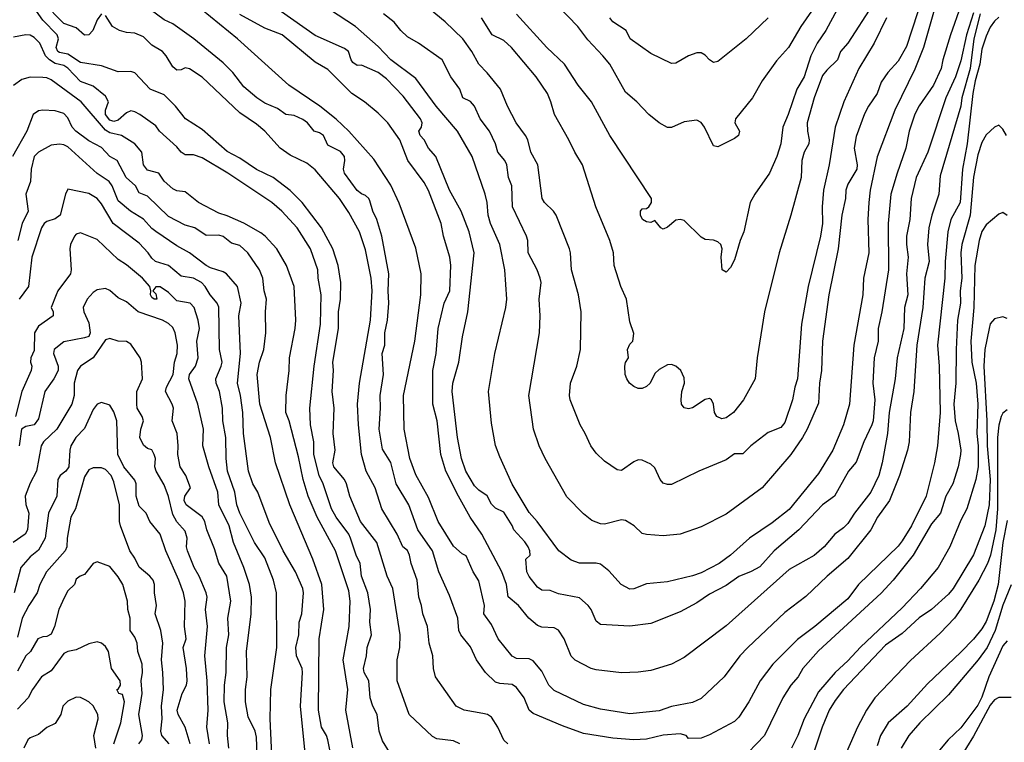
# Model space of a CAD drawing. Header units: metres. Extents: x -46681 to -43747, y -240911 to -237677.
# Tile 837 of 1056: x -44694 to -44577, y -239063 to -238977. Entities that reach past the tile are written whole.
import ezdxf

# ---------------------------------------------------------------- set-up
doc = ezdxf.new("R2010")
doc.units = ezdxf.units.M
doc.layers.add('CONTOUR_INDEX', color=1, linetype='Continuous')
doc.layers.add('CONTOUR_INTER', color=3, linetype='Continuous')

msp = doc.modelspace()

# ---------------------------------------------------------------- linework, layer by layer
at = {"layer": 'CONTOUR_INDEX'}
for points, elevation in [([(-44579.8, -238976.02), (-44580.58, -238979.02), (-44581.01, -238982.52), (-44581.99, -238986.02), (-44582.13, -238987.02), (-44584.6, -238995.32), (-44584.74, -238997.52), (-44585.57, -239000.02), (-44585.94, -239001.52), (-44586.08, -239003.52), (-44585.9, -239005.52), (-44586.4, -239007.52), (-44586.66, -239011.02), (-44587.35, -239015.52), (-44587.72, -239021.02), (-44588.13, -239023.52), (-44588.26, -239027.02), (-44588.46, -239028.02), (-44589.42, -239031.02), (-44590.63, -239034.02), (-44592.05, -239036.02), (-44592.85, -239037.52), (-44595.6, -239040.93), (-44598.04, -239043.02), (-44600.6, -239045.45), (-44603.1, -239047.36), (-44607.52, -239051.52), (-44608.48, -239052.52), (-44610.35, -239055.02), (-44613.1, -239057.6), (-44614.1, -239058.07), (-44616.6, -239058.58), (-44618.1, -239059.08), (-44621.6, -239059.42), (-44625.1, -239058.87), (-44627.1, -239058.34), (-44630.6, -239056.66), (-44631.25, -239056.02), (-44632.1, -239054.36), (-44633.1, -239053.12), (-44633.6, -239052.89), (-44635.1, -239052.85), (-44635.6, -239052.58), (-44637.27, -239050.52), (-44638.1, -239048.79), (-44639.01, -239047.52), (-44638.9, -239046.52), (-44639.6, -239043.6), (-44640.25, -239042.52), (-44641.1, -239040.6), (-44641.6, -239040.39), (-44642.6, -239039.47), (-44644.43, -239036.52), (-44645.6, -239033.66), (-44647.1, -239030.97), (-44647.82, -239029.02), (-44648.5, -239025.52), (-44648.57, -239021.52), (-44647.22, -239015.02), (-44646.5, -239009.52), (-44646.49, -239007.02), (-44647.1, -239003.94), (-44649.1, -238998.57), (-44650.1, -238996.43), (-44652.1, -238993.33), (-44655.1, -238989.99), (-44656.6, -238988.58), (-44658.56, -238987.02), (-44662.24, -238984.52), (-44668.38, -238979.02), (-44672.67, -238975.52)], 105), ([(-44590.99, -238976.52), (-44592.45, -238979.52), (-44594.27, -238982.52), (-44596.05, -238986.52), (-44597.1, -238989.53), (-44597.81, -238994.02), (-44598.5, -238997.02), (-44598.67, -238999.02), (-44598.63, -239001.02), (-44598.84, -239002.52), (-44600.31, -239008.52), (-44601.12, -239013.02), (-44601.59, -239019.52), (-44601.91, -239020.52), (-44602.18, -239022.02), (-44603.1, -239024.72), (-44603.6, -239025.32), (-44605.1, -239025.91), (-44607.16, -239027.52), (-44608.1, -239028.46), (-44609.1, -239028.45), (-44610.1, -239029.16), (-44613.34, -239030.52), (-44616.6, -239032.12), (-44617.1, -239032.13), (-44617.6, -239031.94), (-44617.98, -239031.52), (-44618.6, -239030.12), (-44619.1, -239029.7), (-44620.1, -239029.22), (-44620.6, -239029.19), (-44621.1, -239029.42), (-44622.6, -239030.45), (-44623.1, -239030.38), (-44624.6, -239029.34), (-44625.6, -239028.39), (-44626.23, -239027.52), (-44626.91, -239026.02), (-44627.52, -239025.02), (-44628.69, -239022.02), (-44628.77, -239021.52), (-44628.66, -239020.02), (-44627.91, -239018.02), (-44627.48, -239016.02), (-44627.4, -239011.52), (-44627.69, -239009.52), (-44628.55, -239006.52), (-44628.66, -239004.52), (-44628.79, -239004.02), (-44630.39, -239000.02), (-44630.7, -238999.52), (-44631.77, -238998.52), (-44632.05, -238998.02), (-44632.57, -238994.02), (-44633.39, -238992.52), (-44633.76, -238991.02), (-44634.01, -238990.52), (-44635.14, -238989.02), (-44636.19, -238987.02), (-44637.01, -238985.02), (-44638.6, -238983.04), (-44639.6, -238982.02), (-44640.41, -238980.52), (-44641.49, -238979.02), (-44643.6, -238976.97), (-44645.41, -238975.52)], 110), ([(-44654.6, -239063.48), (-44655.44, -239059.02), (-44655.22, -239056.52), (-44655.77, -239053.02), (-44655.05, -239049.02), (-44654.95, -239046.02), (-44655.1, -239044.79), (-44656.69, -239040.02), (-44658.89, -239036.02), (-44659.95, -239033.52), (-44660.55, -239031.52), (-44661.1, -239028.82), (-44662.23, -239024.52), (-44662.62, -239023.52), (-44662.58, -239021.52), (-44662.22, -239018.52), (-44662.19, -239017.02), (-44661.49, -239013.52), (-44661.43, -239012.52), (-44661.61, -239008.52), (-44662.53, -239006.02), (-44663.68, -239004.02), (-44665.08, -239002.52), (-44665.6, -239002.14), (-44667.6, -239000.95), (-44669.6, -239000.09), (-44670.6, -238999.79), (-44673.02, -238998.52), (-44674.6, -238997.25), (-44675.6, -238997.13), (-44676.1, -238996.89), (-44677.1, -238995.98), (-44677.75, -238995.02), (-44679.1, -238994.65), (-44679.6, -238994.02), (-44679.78, -238992.52), (-44680.63, -238991.52), (-44682.19, -238990.52), (-44683.6, -238990.19), (-44684.1, -238989.89), (-44687.01, -238986.52), (-44690.6, -238983.89), (-44691.1, -238983.66), (-44691.6, -238983.6), (-44693.1, -238983.59), (-44694.1, -238983.84), (-44695.1, -238984.58)], 100), ([(-44669.4, -239063.52), (-44669.56, -239062.02), (-44669.52, -239060.52), (-44669.96, -239058.02), (-44669.92, -239056.02), (-44669.72, -239054.52), (-44669.68, -239051.52), (-44669.42, -239050.02), (-44669.53, -239048.02), (-44669.16, -239046.02), (-44669.66, -239043.02), (-44670.6, -239041.49), (-44671.1, -239039.77), (-44672.03, -239037.52), (-44672.28, -239036.52), (-44672.6, -239035.97), (-44674.49, -239034.52), (-44674.72, -239034.02), (-44674.64, -239033.52), (-44673.99, -239032.52), (-44674.53, -239031.02), (-44675.21, -239030.02), (-44675.5, -239028.52), (-44675.44, -239027.52), (-44675.57, -239026.02), (-44676.17, -239024.52), (-44676, -239023.02), (-44676.15, -239022.52), (-44676.95, -239021.02), (-44676.82, -239020.52), (-44676.06, -239019.02), (-44675.89, -239017.52), (-44675.57, -239016.52), (-44675.54, -239015.52), (-44675.82, -239014.02), (-44676.1, -239013.39), (-44676.6, -239012.91), (-44677.33, -239012.52), (-44680.21, -239011.52), (-44681.6, -239010.35), (-44682.6, -239009.87), (-44683.6, -239009), (-44684.1, -239008.77), (-44685.1, -239008.92), (-44685.6, -239009.22), (-44686.29, -239010.02), (-44686.78, -239011.02), (-44686.71, -239011.52), (-44686.1, -239012.83), (-44685.95, -239014.02), (-44686.1, -239014.46), (-44686.6, -239014.65), (-44689.1, -239015.12), (-44690.23, -239016.02), (-44690.33, -239016.52), (-44689.74, -239018.02), (-44689.77, -239018.52), (-44690.28, -239019.52), (-44691.34, -239021.02), (-44692.1, -239024.28), (-44692.6, -239025), (-44693.6, -239025.2), (-44694.11, -239025.52), (-44694.4, -239027.52)], 95), ([(-44576.6, -239023.22), (-44577.1, -239023.62), (-44577.29, -239024.02), (-44577.6, -239025.05), (-44577.75, -239026.52), (-44577.74, -239035.02), (-44577.96, -239037.52), (-44578.59, -239040.52), (-44578.92, -239041.52), (-44579.96, -239043.52), (-44582.1, -239046.97), (-44582.86, -239048.02), (-44584.6, -239049.81), (-44588.1, -239053.1), (-44592.36, -239057.52), (-44593.37, -239059.02), (-44594.44, -239061.02), (-44595.75, -239064.02)], 100), ([(-44683.11, -239063.02), (-44682.29, -239060.52), (-44681.83, -239058.02), (-44682.1, -239057.15), (-44682.54, -239057.02), (-44682.77, -239056.52), (-44682.6, -239056.51), (-44682.32, -239056.02), (-44682.37, -239055.52), (-44683.39, -239054.02), (-44683.74, -239052.02), (-44684.1, -239051.41), (-44684.6, -239051), (-44685.1, -239050.84), (-44686.1, -239051.09), (-44687.6, -239051.82), (-44688.6, -239052), (-44689.1, -239052.23), (-44690.6, -239054.3), (-44691.75, -239055.02), (-44692.81, -239056.52), (-44693.32, -239057.52), (-44694.6, -239058.89)], 90)]:
    msp.add_lwpolyline(points, dxfattribs=dict(at, elevation=elevation))
at = {"layer": 'CONTOUR_INTER'}
for points, elevation in [([(-44584.15, -238971.52), (-44586.55, -238980.02), (-44587.6, -238982.63), (-44589.98, -238987.52), (-44592.1, -238993.08), (-44592.92, -238997.02), (-44593.1, -238998.52), (-44593.2, -239000.52), (-44593.1, -239004.52), (-44593.73, -239007.52), (-44593.81, -239009.52), (-44594.86, -239015.52), (-44595.4, -239022.52), (-44596.09, -239025.02), (-44597.4, -239028.02), (-44599.1, -239030.78), (-44602.6, -239035.07), (-44604.6, -239036.69), (-44607.32, -239038.52), (-44609.6, -239040.52), (-44610.95, -239041.52), (-44613.1, -239042.64), (-44614.1, -239043.01), (-44617.1, -239043.69), (-44619.6, -239043.95), (-44621.1, -239044.56), (-44621.6, -239044.57), (-44622.63, -239044.02), (-44624.1, -239042.4), (-44625.1, -239041.6), (-44625.6, -239041.49), (-44627.6, -239041.48), (-44628.6, -239041.13), (-44630.04, -239040.02), (-44632.63, -239036.52), (-44633.6, -239035.45), (-44635.6, -239032.08), (-44637.1, -239028.83), (-44637.6, -239027.48), (-44638.1, -239024.79), (-44638.43, -239021.02), (-44637.7, -239016.52), (-44636.38, -239011.02), (-44636.25, -239010.02), (-44636.48, -239006.52), (-44637.09, -239003.52), (-44638.21, -239001.02), (-44638.48, -239000.02), (-44638.59, -238998.52), (-44638.85, -238997.52), (-44640.4, -238993.02), (-44642.14, -238990.02), (-44644.68, -238987.02), (-44647.1, -238983.74), (-44650.1, -238981.52), (-44651.6, -238979.93), (-44654.31, -238977.52), (-44657.39, -238975.52)], 108), ([(-44597.75, -238972.52), (-44601.2, -238977.52), (-44602.65, -238980.02), (-44604.1, -238981.63), (-44605.82, -238984.02), (-44606.94, -238986.02), (-44608.97, -238988.52), (-44609.08, -238989.02), (-44608.5, -238990.02), (-44608.63, -238990.52), (-44609.1, -238990.88), (-44611.1, -238991.87), (-44611.6, -238991.77), (-44612.7, -238989.52), (-44613.1, -238988.99), (-44613.6, -238988.71), (-44615.1, -238988.89), (-44616.6, -238989.56), (-44617.1, -238989.55), (-44618.08, -238989.02), (-44619.32, -238988.02), (-44620.74, -238986.52), (-44622.1, -238985.35), (-44623.99, -238982.02), (-44624.8, -238981.02), (-44626.6, -238979.13), (-44627.8, -238977.52), (-44632.6, -238972.51)], 113), ([(-44586.6, -238973.8), (-44588.6, -238979.92), (-44589.6, -238981.66), (-44590.84, -238983.02), (-44591.6, -238984.18), (-44592.11, -238985.52), (-44593.13, -238987.02), (-44593.6, -238987.95), (-44594.6, -238990.65), (-44594.85, -238992.02), (-44594.46, -238994.02), (-44594.51, -238994.52), (-44595.6, -238996.31), (-44595.82, -238997.02), (-44595.86, -238998.02), (-44596.29, -239000.02), (-44596.73, -239004.02), (-44597.85, -239009.52), (-44598.61, -239015.02), (-44598.74, -239018.52), (-44598.96, -239020.02), (-44599.1, -239022.42), (-44600.46, -239025.52), (-44601, -239026.52), (-44602.4, -239028.52), (-44605.79, -239032.52), (-44610.1, -239035.63), (-44613.1, -239037.14), (-44615.6, -239038.03), (-44617.6, -239038.22), (-44619.6, -239038.07), (-44620.1, -239037.95), (-44621.06, -239037.02), (-44622.1, -239036.41), (-44622.6, -239036.31), (-44624.6, -239036.83), (-44625.1, -239036.78), (-44626.1, -239036.39), (-44627.1, -239035.6), (-44629.1, -239033.57), (-44631.68, -239029.02), (-44632.38, -239027.52), (-44633.06, -239025.52), (-44633.64, -239021.52), (-44632.34, -239014.02), (-44632.27, -239012.02), (-44632.41, -239010.02), (-44632.18, -239008.02), (-44632.29, -239007.52), (-44632.62, -239006.52), (-44633.71, -239004.52), (-44633.77, -239003.02), (-44633.9, -239002.52), (-44635.57, -238999.02), (-44635.65, -238996.52), (-44636.06, -238995.52), (-44636.26, -238994.02), (-44636.5, -238993.52), (-44637.31, -238992.52), (-44637.62, -238991.52), (-44638.32, -238990.02), (-44639.45, -238988.52), (-44640.1, -238987.02), (-44640.6, -238986.48), (-44641.51, -238986.02), (-44641.86, -238985.02), (-44642.94, -238983.52), (-44643.98, -238981.52), (-44646.78, -238979.52), (-44648.1, -238978.78), (-44648.9, -238978.02), (-44649.69, -238977.02), (-44650.98, -238976.02)], 109), ([(-44641.86, -239063.02), (-44642.6, -239062.64), (-44644.6, -239062.43), (-44645.1, -239062.15), (-44647.89, -239059.52), (-44649.32, -239055.52), (-44649.34, -239053.02), (-44649.03, -239051.52), (-44648.97, -239050.02), (-44649.85, -239044.52), (-44650.52, -239043.02), (-44651.76, -239039.02), (-44653.69, -239036.52), (-44654.99, -239033.52), (-44655.38, -239032.02), (-44655.63, -239031.52), (-44656.87, -239030.02), (-44657.01, -239029.52), (-44656.74, -239028.02), (-44656.95, -239026.02), (-44656.85, -239023.02), (-44657.08, -239021.02), (-44656.93, -239018.52), (-44657.01, -239017.52), (-44656.34, -239013.52), (-44656.33, -239011.52), (-44656.1, -239010.02), (-44656.04, -239008.02), (-44656.38, -239006.02), (-44657, -239004.02), (-44658.36, -239001.52), (-44660.67, -238998.52), (-44662.1, -238997.07), (-44664.12, -238995.52), (-44666.1, -238994.59), (-44668.1, -238993.21), (-44669.6, -238992.44), (-44672.6, -238989.81), (-44674.56, -238988.52), (-44675.77, -238987.02), (-44677.1, -238985.67), (-44678.79, -238985.02), (-44680.6, -238983.06), (-44681.1, -238982.88), (-44682.6, -238982.92), (-44684.6, -238982.24), (-44687.1, -238981.83), (-44688.6, -238980.85), (-44689.6, -238980.63), (-44689.79, -238980.52), (-44689.98, -238980.02), (-44689.72, -238979.02), (-44689.86, -238978.52), (-44691.6, -238976.77), (-44693.1, -238974.64)], 102), ([(-44684.59, -238976.02), (-44685.1, -238976.75), (-44685.62, -238978.02), (-44686.1, -238978.54), (-44686.6, -238978.56), (-44687.6, -238977.71), (-44689.1, -238977.18), (-44691.6, -238974.62)], 103), ([(-44582.11, -238975.02), (-44583.34, -238978.52), (-44584.26, -238981.52), (-44584.45, -238982.52), (-44585.37, -238984.52), (-44587.1, -238986.99), (-44587.6, -238987.99), (-44588.29, -238990.02), (-44588.66, -238992.02), (-44589.72, -238995.02), (-44590.45, -238997.52), (-44590.77, -239001.02), (-44590.75, -239006.52), (-44591.53, -239011.52), (-44591.96, -239013.52), (-44591.99, -239015.02), (-44592.46, -239017.02), (-44592.63, -239020.02), (-44592.36, -239022.02), (-44592.58, -239024.52), (-44592.71, -239025.02), (-44593.7, -239027.02), (-44594.6, -239029.45), (-44595.52, -239030.52), (-44597.19, -239033.52), (-44598.6, -239034.55), (-44601.45, -239037.52), (-44604.38, -239040.02), (-44606.1, -239041.92), (-44607.1, -239042.49), (-44608.6, -239043.06), (-44610.1, -239044.15), (-44612.1, -239045.18), (-44613.6, -239046.22), (-44615.6, -239047.3), (-44619.1, -239048.69), (-44621.6, -239048.99), (-44625.1, -239048.78), (-44625.6, -239048.41), (-44626.19, -239047.02), (-44626.54, -239046.52), (-44627.6, -239045.6), (-44630.1, -239045.13), (-44631.1, -239044.76), (-44632.1, -239044.69), (-44632.6, -239044.35), (-44633.6, -239043.09), (-44633.87, -239042.52), (-44633.98, -239041.02), (-44633.47, -239040.52), (-44633.5, -239040.02), (-44633.71, -239039.52), (-44634.1, -239038.94), (-44635.43, -239037.52), (-44635.6, -239037), (-44636.6, -239035.4), (-44637.6, -239034.94), (-44638.1, -239034.46), (-44638.6, -239033.47), (-44639.6, -239032.77), (-44640.1, -239032.26), (-44641.14, -239030.52), (-44641.65, -239029.02), (-44642.14, -239026.52), (-44642.78, -239021.02), (-44642.68, -239020.02), (-44641.97, -239017.52), (-44641.56, -239014.52), (-44640.89, -239011.52), (-44640.16, -239004.52), (-44640.74, -239002.02), (-44641.69, -238999.52), (-44643.1, -238997.04), (-44644.72, -238993.02), (-44645.6, -238992.02), (-44646.1, -238991.02), (-44646.6, -238990.52), (-44646.74, -238990.02), (-44646.44, -238989.52), (-44646.34, -238989.02), (-44646.56, -238988.52), (-44648.6, -238985.85), (-44650.6, -238983.77), (-44651.6, -238983.01), (-44653.6, -238982.14), (-44654.1, -238982.17), (-44654.6, -238981.82), (-44654.81, -238981.52), (-44655.14, -238980.52), (-44655.6, -238980.15), (-44659.1, -238978.62), (-44664.6, -238974.74)], 107), ([(-44592.6, -238974.92), (-44595.61, -238979.52), (-44596.47, -238980.52), (-44596.81, -238981.52), (-44598.1, -238982.73), (-44598.6, -238983.39), (-44599.62, -238986.02), (-44600.44, -238989.02), (-44600.42, -238990.02), (-44600.19, -238991.02), (-44600.26, -238991.52), (-44600.78, -238992.52), (-44601.07, -238993.52), (-44601.16, -238995.52), (-44602.37, -239000.02), (-44603.77, -239004.52), (-44605.53, -239011.52), (-44606.39, -239017.02), (-44606.63, -239019.52), (-44608.04, -239022.02), (-44609.22, -239023.52), (-44610.1, -239024.17), (-44610.6, -239024.28), (-44611.2, -239024.02), (-44611.48, -239023.52), (-44611.61, -239022.52), (-44611.83, -239022.02), (-44612.1, -239021.87), (-44612.6, -239021.99), (-44614.1, -239022.97), (-44614.6, -239023.09), (-44615.1, -239022.99), (-44615.41, -239022.52), (-44615.46, -239022.02), (-44615.38, -239021.02), (-44615.05, -239020.02), (-44615.1, -239019.39), (-44615.51, -239018.52), (-44616.11, -239018.02), (-44616.6, -239017.83), (-44617.1, -239017.86), (-44618.1, -239018.39), (-44618.6, -239018.87), (-44619.16, -239020.02), (-44619.6, -239020.45), (-44620.1, -239020.69), (-44620.6, -239020.68), (-44621.1, -239020.45), (-44621.63, -239020.02), (-44621.94, -239019.52), (-44622.13, -239019.02), (-44622.18, -239018.02), (-44622.1, -239017.58), (-44621.76, -239017.02), (-44621.86, -239016.02), (-44621.6, -239015.39), (-44621.22, -239015.02), (-44621.1, -239014.13), (-44621.6, -239012.74), (-44621.99, -239010.02), (-44622.68, -239008.52), (-44623.45, -239006.02), (-44623.54, -239004.52), (-44623.96, -239003.02), (-44625.66, -238999.02), (-44627.22, -238994.02), (-44628.16, -238992.52), (-44628.86, -238991.02), (-44630.56, -238988.02), (-44630.99, -238986.52), (-44631.41, -238985.52), (-44632.74, -238983.52), (-44635.68, -238980.02), (-44636.6, -238979.21), (-44638.01, -238978.52), (-44639.27, -238976.52)], 111), ([(-44636.14, -239063.02), (-44636.6, -239062.56), (-44637.31, -239061.02), (-44638.1, -239059.83), (-44638.55, -239059.52), (-44639.1, -239059.38), (-44641.36, -239059.02), (-44642.28, -239058.52), (-44644.75, -239055.02), (-44644.98, -239054.02), (-44645.09, -239052.52), (-44645.51, -239051.02), (-44645.7, -239049.02), (-44646.26, -239047.52), (-44646.42, -239046.52), (-44646.76, -239045.52), (-44646.94, -239043.52), (-44647.66, -239041.52), (-44647.86, -239040.52), (-44648.1, -239039.99), (-44648.64, -239039.52), (-44649.35, -239038.02), (-44651.17, -239035.02), (-44651.94, -239032.52), (-44653.04, -239030.52), (-44653.59, -239028.52), (-44653.95, -239025.02), (-44654.06, -239022.52), (-44653.83, -239020.02), (-44652.53, -239012.52), (-44652.31, -239009.02), (-44652.45, -239007.52), (-44653.1, -239004.15), (-44653.82, -239002.02), (-44655.1, -238999.71), (-44656.2, -238998.02), (-44659.1, -238994.62), (-44660.1, -238993.82), (-44662.1, -238992.85), (-44663.28, -238992.02), (-44665.11, -238990.02), (-44666.1, -238989.19), (-44668.1, -238987.83), (-44672.6, -238983.56), (-44674.1, -238982.56), (-44674.6, -238982.46), (-44675.1, -238982.7), (-44675.6, -238982.72), (-44676.1, -238982.34), (-44676.89, -238981.02), (-44677.33, -238980.52), (-44678.6, -238979.77), (-44679.6, -238978.76), (-44680.6, -238978.31), (-44681.6, -238978.26), (-44682.43, -238978.02), (-44683.29, -238977.52), (-44684.1, -238976.24)], 103), ([(-44577.6, -238976.43), (-44578.1, -238976.91), (-44578.6, -238977.6), (-44579.1, -238978.67), (-44579.6, -238980.24), (-44579.87, -238982.02), (-44580.42, -238984.02), (-44580.69, -238985.52), (-44581.35, -238991.52), (-44581.93, -238994.52), (-44582.18, -238998.52), (-44583.29, -239000.52), (-44583.66, -239002.02), (-44583.98, -239005.52), (-44584.01, -239007.52), (-44584.91, -239015.52), (-44584.69, -239018.02), (-44584.58, -239023.52), (-44584.91, -239027.52), (-44585.25, -239029.52), (-44586.26, -239033.52), (-44588.01, -239037.02), (-44589.1, -239038.84), (-44589.6, -239039.45), (-44594.3, -239044.02), (-44595.6, -239045.73), (-44599.52, -239049.02), (-44601.6, -239050.58), (-44604.54, -239053.52), (-44606.03, -239055.52), (-44607.39, -239058.02), (-44608.6, -239059.83), (-44609.1, -239060.37), (-44612.1, -239061.96), (-44613.1, -239062.34), (-44614.6, -239062.39), (-44614.88, -239062.02), (-44615.6, -239061.82), (-44617.6, -239061.98), (-44619.6, -239062.45), (-44621.1, -239062.53), (-44623.6, -239062.33), (-44627.1, -239061.78), (-44629.6, -239060.88), (-44633.1, -239059.39), (-44633.6, -239059), (-44634.18, -239057.52), (-44635.1, -239056.29), (-44635.6, -239055.96), (-44637.1, -239055.83), (-44637.6, -239055.67), (-44638.79, -239054.52), (-44639.89, -239053.02), (-44640.6, -239051.44), (-44641.73, -239050.02), (-44641.99, -239049.52), (-44642.11, -239048.02), (-44643.1, -239045.34), (-44644.37, -239042.52), (-44645.1, -239040.02), (-44646.88, -239037.52), (-44647.96, -239034.52), (-44649.47, -239032.02), (-44650.1, -239029.49), (-44651.1, -239027.9), (-44651.48, -239025.52), (-44651.3, -239023.02), (-44651.36, -239021.52), (-44650.95, -239019.02), (-44651.11, -239016.52), (-44650.82, -239015.52), (-44650.8, -239014.02), (-44650.48, -239012.52), (-44650.31, -239010.52), (-44650.4, -239009.02), (-44650.31, -239007.02), (-44651.18, -239002.52), (-44651.76, -239000.52), (-44652.24, -238999.52), (-44652.6, -238998.29), (-44652.7, -238998.02), (-44653.1, -238997.67), (-44653.6, -238997.48), (-44654.1, -238997.06), (-44655.61, -238995.02), (-44655.75, -238994.52), (-44655.57, -238993.52), (-44655.61, -238993.02), (-44656.1, -238992.44), (-44657.6, -238991.66), (-44658.13, -238990.52), (-44658.6, -238990.19), (-44659.22, -238990.02), (-44660.01, -238989.02), (-44660.6, -238988.61), (-44661.6, -238988.13), (-44662.6, -238988.02), (-44663.6, -238987.32), (-44665.1, -238986.66), (-44666.05, -238986.02), (-44667.6, -238984.73), (-44668.94, -238983.02), (-44670.1, -238981.86), (-44673.56, -238979.02), (-44676.1, -238977.23), (-44677.1, -238976.74), (-44678.77, -238975.52)], 104), ([(-44580.6, -238975.89), (-44581.45, -238978.52), (-44582.1, -238981.61), (-44582.77, -238983.52), (-44583.91, -238986.02), (-44586.07, -238992.52), (-44587.43, -238995.52), (-44588.02, -238998.02), (-44588.18, -239000.52), (-44588.59, -239002.52), (-44588.58, -239003.52), (-44588.38, -239005.02), (-44588.59, -239007.02), (-44588.44, -239009.52), (-44588.85, -239011.02), (-44588.91, -239013.52), (-44589.7, -239017.02), (-44589.96, -239019.52), (-44590.65, -239023.52), (-44590.85, -239026.02), (-44591.48, -239029.52), (-44591.91, -239031.02), (-44592.86, -239033.02), (-44594.81, -239035.52), (-44595.6, -239036.76), (-44596.1, -239037.29), (-44597.15, -239038.02), (-44598.4, -239039.52), (-44599.6, -239040.57), (-44602.6, -239042.23), (-44610.1, -239048.94), (-44615.1, -239052.71), (-44616.6, -239053.52), (-44619.1, -239054.26), (-44620.6, -239054.48), (-44622.6, -239054.57), (-44625.6, -239054.2), (-44626.19, -239054.02), (-44628.1, -239053.03), (-44628.6, -239052.58), (-44629.41, -239050.52), (-44630.1, -239049.45), (-44630.6, -239049.2), (-44632.1, -239049.12), (-44632.6, -239048.9), (-44633.64, -239048.02), (-44634.86, -239046.52), (-44636.1, -239045.51), (-44636.3, -239044.02), (-44636.86, -239042.52), (-44639.23, -239038.02), (-44640.61, -239036.02), (-44642.03, -239033.52), (-44643.54, -239030.52), (-44644.11, -239028.52), (-44644.55, -239024.52), (-44645.08, -239022.52), (-44645.06, -239018.52), (-44644.67, -239016.52), (-44644.44, -239013.52), (-44643.71, -239010.52), (-44643.04, -239009.02), (-44642.95, -239006.02), (-44643.04, -239005.02), (-44643.8, -239002.52), (-44644.1, -239001.02), (-44645.6, -238997.09), (-44646.1, -238996.11), (-44648.07, -238993.52), (-44649.02, -238991.02), (-44650.46, -238989.02), (-44651.6, -238987.88), (-44653.22, -238986.52), (-44654.73, -238985.52), (-44657.6, -238982.64), (-44659.1, -238981.78), (-44663.06, -238978.52), (-44665.1, -238977.75), (-44668.1, -238976.09)], 106), ([(-44596.86, -238975.52), (-44598.22, -238978.02), (-44599.25, -238979.52), (-44600.01, -238981.02), (-44600.8, -238983.52), (-44601.68, -238985.02), (-44602.69, -238988.02), (-44603.36, -238989.52), (-44603.6, -238991.52), (-44604.05, -238993.02), (-44604.93, -238995.02), (-44606.68, -238997.52), (-44607.22, -238998.52), (-44607.98, -239002.02), (-44608.42, -239003.02), (-44609.1, -239005.33), (-44609.6, -239006.27), (-44610.1, -239006.82), (-44610.56, -239006.52), (-44610.7, -239005.02), (-44610.56, -239004.02), (-44610.72, -239003.52), (-44611.1, -239003.18), (-44611.6, -239002.98), (-44612.6, -239002.92), (-44613.1, -239002.64), (-44615.1, -239000.66), (-44615.6, -239000.52), (-44616.1, -239000.61), (-44617.1, -239001.45), (-44617.6, -239001.68), (-44617.89, -239001.52), (-44618.6, -239000.67), (-44619.1, -239000.89), (-44619.6, -239000.82), (-44620.07, -239000.52), (-44620.33, -239000.02), (-44620.33, -238999.52), (-44620.1, -238999.27), (-44619.6, -238999.23), (-44619.31, -238999.02), (-44619.01, -238998.52), (-44619, -238998.02), (-44623.97, -238990.52), (-44626.17, -238986.52), (-44627.74, -238984.52), (-44629.36, -238982.02), (-44631.48, -238980.02), (-44635.1, -238976.06)], 112), ([(-44605.1, -238976.49), (-44607.72, -238979.02), (-44611.1, -238981.69), (-44611.6, -238981.83), (-44612.1, -238981.52), (-44612.6, -238980.95), (-44613.1, -238980.67), (-44613.6, -238980.66), (-44614.6, -238981.01), (-44616.1, -238981.92), (-44616.6, -238981.93), (-44619.1, -238980.76), (-44621.54, -238979.02), (-44622.04, -238978.02), (-44623.6, -238976.97), (-44623.98, -238976.52)], 114), ([(-44650.24, -239064.02), (-44651.1, -239062.67), (-44651.47, -239061.52), (-44651.72, -239059.52), (-44652.24, -239058.52), (-44652.57, -239057.52), (-44652.71, -239055.52), (-44653.25, -239054.52), (-44653.33, -239054.02), (-44652.98, -239052.52), (-44652.9, -239051.52), (-44652.38, -239050.02), (-44652.58, -239048.52), (-44652.5, -239047.02), (-44652.83, -239045.02), (-44653.58, -239043.02), (-44653.76, -239041.52), (-44654.24, -239040.52), (-44654.89, -239038.52), (-44655.11, -239038.02), (-44656.6, -239036.02), (-44657.18, -239035.02), (-44658.16, -239032.02), (-44658.63, -239031.02), (-44659.25, -239028.52), (-44659.26, -239027.02), (-44659.65, -239025.02), (-44659.75, -239023.02), (-44659.24, -239018.02), (-44658.46, -239013.02), (-44658.4, -239009.52), (-44658.74, -239007.52), (-44658.78, -239006.52), (-44659.67, -239004.02), (-44661.26, -239001.52), (-44663.1, -238999.55), (-44664.26, -238998.52), (-44669.54, -238995.02), (-44672.6, -238993.17), (-44673.6, -238992.82), (-44674.6, -238992.83), (-44675.09, -238992.52), (-44675.6, -238991.89), (-44677.69, -238990.02), (-44678.1, -238989.39), (-44680.02, -238988.02), (-44680.6, -238987.7), (-44681.1, -238987.6), (-44681.6, -238987.83), (-44682.6, -238988.68), (-44683.1, -238988.84), (-44683.6, -238988.71), (-44684.11, -238988.02), (-44684.11, -238987.52), (-44683.77, -238986.52), (-44684.1, -238985.85), (-44685.6, -238984.63), (-44687.1, -238984.1), (-44688.6, -238982.51), (-44689.1, -238982.18), (-44690.1, -238981.95), (-44690.8, -238981.52), (-44691.25, -238981.02), (-44691.95, -238979.52), (-44692.6, -238978.84), (-44693.1, -238978.58), (-44693.6, -238978.53), (-44695.1, -238978.81)], 101), ([(-44657.02, -239065.52), (-44657.59, -239062.52), (-44657.75, -239062.02), (-44658.37, -239061.02), (-44658.71, -239059.02), (-44658.65, -239050.52), (-44658.07, -239047.02), (-44658.31, -239044.02), (-44659.4, -239041.02), (-44662.13, -239034.52), (-44663.84, -239029.52), (-44664.44, -239026.52), (-44665.69, -239022.52), (-44666.01, -239019.02), (-44665.76, -239017.52), (-44665.22, -239016.02), (-44665.01, -239014.02), (-44665.05, -239011.52), (-44664.9, -239010.02), (-44665.21, -239009.02), (-44665.36, -239007.52), (-44665.76, -239006.52), (-44667.13, -239004.52), (-44668.1, -239003.65), (-44669.1, -239003.36), (-44670.1, -239002.56), (-44670.6, -239002.38), (-44672.1, -239002.45), (-44673.45, -239001.52), (-44674.6, -239001.21), (-44676.6, -239000.16), (-44679.1, -238997.75), (-44680.1, -238997.36), (-44680.52, -238996.52), (-44681.64, -238995.52), (-44682.72, -238993.52), (-44683.6, -238993.01), (-44684.6, -238991.96), (-44686.1, -238991.15), (-44687.64, -238990.02), (-44688.08, -238989.52), (-44688.6, -238988.42), (-44689.1, -238987.9), (-44690.1, -238987.57), (-44691.6, -238987.49), (-44692.1, -238987.57), (-44692.73, -238988.02), (-44693.48, -238990.02), (-44695.22, -238993.02)], 99), ([(-44576.68, -238990.52), (-44577.1, -238989.77), (-44577.6, -238989.3), (-44578.1, -238989.53), (-44579.1, -238990.43), (-44579.6, -238991.37), (-44580.1, -238992.81), (-44580.6, -238995.5), (-44580.99, -239000.02), (-44581.98, -239003.52), (-44582.13, -239004.52), (-44582, -239007.52), (-44582.2, -239009.02), (-44582.17, -239010.52), (-44582.52, -239012.52), (-44582.69, -239016.02), (-44582.72, -239020.02), (-44582.94, -239022.52), (-44582.81, -239024.52), (-44582.42, -239026.02), (-44582.1, -239028.02), (-44582.15, -239028.52), (-44582.43, -239030.02), (-44583.06, -239032.02), (-44583.92, -239033.52), (-44584.54, -239035.52), (-44585.6, -239036.78), (-44587.79, -239040.52), (-44590.2, -239043.52), (-44591.6, -239045.04), (-44599.1, -239051.93), (-44600.94, -239054.02), (-44601.52, -239055.02), (-44602.37, -239056.02), (-44603.34, -239057.52), (-44605.51, -239062.02), (-44608.45, -239065.02)], 103), ([(-44660.28, -239064.52), (-44660.85, -239058.52), (-44660.61, -239054.52), (-44660.66, -239054.02), (-44661.32, -239052.52), (-44661.43, -239051.52), (-44661.07, -239050.02), (-44661, -239048.52), (-44660.71, -239047.52), (-44660.52, -239045.02), (-44660.57, -239044.52), (-44661.45, -239042.52), (-44662.91, -239040.02), (-44664.6, -239036.64), (-44665.93, -239033.02), (-44666.55, -239032.02), (-44667.05, -239030.52), (-44667.64, -239026.02), (-44667.73, -239023.52), (-44668.01, -239021.52), (-44668.38, -239020.02), (-44668.01, -239016.52), (-44668.22, -239012.02), (-44667.95, -239010.52), (-44668.39, -239008.52), (-44669.69, -239007.02), (-44670.1, -239006.75), (-44671.6, -239006.3), (-44672.1, -239006.03), (-44674.1, -239004.49), (-44675.6, -239003.67), (-44678.1, -239001.98), (-44678.6, -239001.61), (-44679.6, -239000.51), (-44681.14, -238999.52), (-44682.6, -238998.3), (-44683.33, -238996.52), (-44683.69, -238996.02), (-44685.1, -238995.04), (-44688.6, -238991.87), (-44689.1, -238991.63), (-44689.6, -238991.56), (-44690.6, -238991.66), (-44692.1, -238992.49), (-44692.6, -238993.04), (-44692.98, -238994.52), (-44693.05, -238996.02), (-44693.61, -238997.52), (-44693.35, -238999.52), (-44694.04, -239001.02), (-44694.57, -239003.02)], 98), ([(-44664.2, -239066.02), (-44664.48, -239060.02), (-44664.38, -239056.52), (-44663.68, -239051.52), (-44663.72, -239045.02), (-44664.06, -239043.52), (-44665.1, -239040.84), (-44666.35, -239039.02), (-44668.08, -239035.52), (-44668.45, -239034.52), (-44668.7, -239033.02), (-44669.55, -239030.52), (-44669.72, -239029.02), (-44669.76, -239026.52), (-44670.14, -239024.52), (-44670.15, -239023.02), (-44670.53, -239021.02), (-44670.92, -239020.02), (-44670.96, -239019.52), (-44670.31, -239018.02), (-44670.22, -239017.52), (-44670.5, -239016.02), (-44670.6, -239010.97), (-44670.8, -239010.52), (-44671.65, -239009.52), (-44672.22, -239008.52), (-44672.67, -239008.02), (-44673.6, -239007.52), (-44675.1, -239007.28), (-44676.59, -239006.02), (-44678.14, -239005.52), (-44678.6, -239005.15), (-44679.01, -239004.52), (-44680.1, -239003.37), (-44683.19, -239001.02), (-44684.6, -238998.65), (-44685.11, -238998.02), (-44686.1, -238997.45), (-44688.6, -238996.9), (-44688.87, -238997.52), (-44689.53, -239000.02), (-44690.1, -239000.45), (-44691.1, -239000.77), (-44691.44, -239001.02), (-44691.76, -239001.52), (-44692.88, -239005.02), (-44693.3, -239008.52), (-44694.41, -239010.02)], 97), ([(-44576.6, -239000.05), (-44577.1, -238999.71), (-44577.6, -238999.89), (-44579.1, -239001.15), (-44579.6, -239001.98), (-44579.94, -239003.02), (-44580.44, -239006.02), (-44580.57, -239011.02), (-44580.94, -239015.02), (-44580.79, -239017.52), (-44580.28, -239020.02), (-44580.1, -239022.52), (-44580.22, -239026.02), (-44580.05, -239027.52), (-44580.05, -239030.02), (-44580.33, -239031.52), (-44581.4, -239035.02), (-44582.1, -239036.37), (-44583.43, -239039.52), (-44584.8, -239042.02), (-44586.91, -239044.52), (-44589.1, -239046.82), (-44594.1, -239051.49), (-44595.6, -239053.14), (-44597.12, -239054.52), (-44599.1, -239056.83), (-44600.8, -239060.02), (-44601.54, -239062.02), (-44602.31, -239063.52)], 102), ([(-44665.98, -239065.52), (-44666.1, -239062.23), (-44666.26, -239061.52), (-44667.1, -239059.78), (-44667.41, -239058.02), (-44667.42, -239056.52), (-44667.21, -239055.02), (-44667.29, -239052.02), (-44666.75, -239047.52), (-44666.71, -239045.52), (-44666.93, -239044.02), (-44667.61, -239042.02), (-44668.85, -239039.02), (-44669.37, -239037.02), (-44670.6, -239034.52), (-44670.71, -239033.02), (-44671.78, -239030.02), (-44672.49, -239027.52), (-44672.43, -239025.52), (-44673.09, -239022.52), (-44674.18, -239019.52), (-44674.08, -239019.02), (-44673.38, -239018.02), (-44673.08, -239017.02), (-44673.22, -239015.02), (-44672.9, -239013.52), (-44673.08, -239012.52), (-44673.55, -239011.02), (-44674.02, -239010.52), (-44675.6, -239010.22), (-44676.6, -239009.25), (-44677.6, -239008.56), (-44678.1, -239008.57), (-44678.47, -239009.02), (-44678.1, -239009.4), (-44678.01, -239010.02), (-44678.31, -239010.02), (-44678.6, -239009.82), (-44678.76, -239009.52), (-44678.69, -239009.02), (-44678.83, -239008.52), (-44679.72, -239007.52), (-44681.6, -239005.94), (-44682.6, -239005.29), (-44685.1, -239002.93), (-44687.1, -239002.11), (-44687.6, -239002.27), (-44687.81, -239002.52), (-44688.3, -239003.52), (-44688.37, -239004.02), (-44688.2, -239006.52), (-44688.3, -239007.02), (-44689.8, -239009.02), (-44690.01, -239009.52), (-44690.6, -239011.02), (-44690.37, -239011.52), (-44690.34, -239012.02), (-44692.1, -239013.25), (-44692.56, -239014.02), (-44692.6, -239016.15), (-44693.02, -239017.02), (-44693.06, -239017.52), (-44692.88, -239018.02), (-44692.96, -239018.52), (-44694.1, -239021.04), (-44694.86, -239024.02)], 96), ([(-44576.6, -239012.32), (-44577.1, -239012.15), (-44578.1, -239012.35), (-44578.6, -239012.96), (-44578.74, -239013.52), (-44579.26, -239016.02), (-44579.36, -239018.02), (-44579.02, -239024.52), (-44578.98, -239027.52), (-44578.62, -239031.52), (-44578.73, -239034.52), (-44579.27, -239037.02), (-44580.6, -239040.49), (-44583.03, -239044.52), (-44583.6, -239045.16), (-44585.61, -239047.02), (-44587.1, -239048.01), (-44589.1, -239049.88), (-44591.1, -239051.27), (-44596.1, -239056.52), (-44597.1, -239057.83), (-44597.81, -239059.02), (-44598.66, -239061.02), (-44599.6, -239063.88)], 101), ([(-44671.72, -239063.02), (-44672.04, -239061.02), (-44671.87, -239059.02), (-44671.98, -239055.52), (-44672.26, -239052.52), (-44671.93, -239049.02), (-44672.18, -239047.02), (-44672, -239045.52), (-44672.09, -239045.02), (-44672.93, -239043.02), (-44673.54, -239042.02), (-44674.32, -239040.02), (-44674.44, -239039.52), (-44674.37, -239038.52), (-44674.6, -239037.69), (-44675.6, -239036.55), (-44676.1, -239035.69), (-44676.6, -239033.53), (-44677.1, -239032.16), (-44678.06, -239030.52), (-44678.24, -239030.02), (-44678.16, -239029.02), (-44678.3, -239028.52), (-44678.6, -239027.97), (-44679.1, -239027.81), (-44679.6, -239027.44), (-44680, -239026.52), (-44679.9, -239025.52), (-44679.59, -239024.52), (-44679.73, -239024.02), (-44680.32, -239023.02), (-44680.38, -239022.52), (-44680.37, -239021.02), (-44679.7, -239019.52), (-44679.81, -239017.52), (-44679.99, -239017.02), (-44681.1, -239015.37), (-44681.6, -239015.06), (-44682.6, -239015.02), (-44683.6, -239014.71), (-44684.1, -239014.89), (-44685.6, -239017.03), (-44687.1, -239018), (-44687.46, -239018.52), (-44687.85, -239020.02), (-44687.84, -239021.52), (-44688.12, -239022.52), (-44689.9, -239025.52), (-44691.51, -239027.02), (-44691.8, -239027.52), (-44692.35, -239030.52), (-44693.1, -239031.94), (-44693.68, -239033.52), (-44693.6, -239034.51), (-44693.27, -239035.52), (-44693.43, -239037.52), (-44693.71, -239038.02), (-44695.14, -239039.02)], 94), ([(-44674.01, -239063.02), (-44674.6, -239061.02), (-44675.45, -239059.52), (-44675.57, -239059.02), (-44674.99, -239057.02), (-44674.46, -239056.02), (-44674.39, -239055.52), (-44674.46, -239054.02), (-44674.87, -239051.52), (-44674.51, -239050.52), (-44674.68, -239049.02), (-44674.61, -239046.02), (-44674.81, -239045.02), (-44675.36, -239043.52), (-44676.9, -239040.02), (-44677.59, -239038.02), (-44678.81, -239036.52), (-44679.25, -239035.52), (-44680.1, -239034.7), (-44680.47, -239033.52), (-44680.44, -239032.02), (-44680.6, -239031.58), (-44681.94, -239030.02), (-44682.65, -239028.52), (-44682.78, -239024.52), (-44683.1, -239023.45), (-44683.6, -239022.65), (-44684.6, -239022.34), (-44685.1, -239022.55), (-44685.6, -239023.17), (-44686.6, -239025.43), (-44687.64, -239026.52), (-44688.24, -239027.52), (-44688.38, -239028.02), (-44688.48, -239030.02), (-44688.84, -239030.52), (-44689.5, -239031.02), (-44689.81, -239031.52), (-44689.91, -239033.52), (-44690.9, -239035.52), (-44691.3, -239038.52), (-44692.1, -239039.92), (-44693.1, -239040.74), (-44694.2, -239042.02), (-44694.99, -239045.02)], 93), ([(-44676.52, -239063.02), (-44677.41, -239062.02), (-44677.53, -239061.52), (-44677.34, -239060.02), (-44677.42, -239058.52), (-44677.21, -239056.52), (-44677.26, -239054.52), (-44677.45, -239053.02), (-44677.27, -239051.02), (-44677.53, -239049.52), (-44678.18, -239047.52), (-44678.05, -239046.52), (-44678.27, -239045.02), (-44678.28, -239044.02), (-44678.44, -239043.52), (-44678.82, -239043.02), (-44680.1, -239041.97), (-44680.6, -239040.87), (-44681.23, -239040.02), (-44682.33, -239037.02), (-44682.44, -239036.52), (-44682.46, -239034.52), (-44683.1, -239031.79), (-44683.45, -239031.02), (-44684.1, -239030.31), (-44684.6, -239030.12), (-44685.6, -239030.13), (-44686.1, -239030.37), (-44686.6, -239031.18), (-44687.7, -239035.02), (-44688.25, -239036.02), (-44688.69, -239038.52), (-44688.72, -239039.52), (-44688.92, -239040.02), (-44691.16, -239042.52), (-44691.96, -239044.02), (-44692.27, -239045.02), (-44693.26, -239046.52), (-44694.04, -239048.02), (-44694.6, -239050.31)], 92), ([(-44576.6, -239036.4), (-44577.09, -239039.02), (-44577.68, -239044.02), (-44578.2, -239046.02), (-44579.1, -239048.42), (-44579.6, -239049.29), (-44580.6, -239050.53), (-44582.1, -239052.09), (-44586.1, -239055.88), (-44588.51, -239058.52), (-44590.78, -239060.52), (-44591.69, -239062.02), (-44592.1, -239063.24)], 99), ([(-44680.13, -239063.02), (-44679.79, -239062.52), (-44679.7, -239062.02), (-44680.14, -239059.52), (-44679.75, -239057.02), (-44679.84, -239055.52), (-44679.71, -239054.52), (-44679.74, -239053.52), (-44680.25, -239052.02), (-44680.33, -239051.02), (-44680.6, -239050.3), (-44681.17, -239049.52), (-44681.19, -239048.02), (-44681.43, -239047.02), (-44681.48, -239046.02), (-44682.05, -239044.02), (-44682.6, -239043.11), (-44683.6, -239041.88), (-44685.1, -239041.32), (-44685.6, -239041.54), (-44686.6, -239042.84), (-44687.12, -239043.02), (-44687.6, -239043.39), (-44687.8, -239044.02), (-44688.6, -239044.77), (-44689.02, -239045.52), (-44689.68, -239047.02), (-44690.18, -239049.02), (-44690.6, -239049.93), (-44691.1, -239050.22), (-44691.6, -239050.25), (-44692.2, -239050.52), (-44693.06, -239052.02), (-44693.6, -239052.53), (-44694.6, -239054.37)], 91), ([(-44576.1, -239044.07), (-44577.1, -239046.49), (-44578.04, -239049.52), (-44578.96, -239051.52), (-44580.04, -239053.02), (-44583.6, -239057.17), (-44586.99, -239060.52), (-44588.31, -239062.02), (-44589.23, -239063.52)], 98), ([(-44576.6, -239050.75), (-44577.1, -239051.32), (-44578.77, -239055.02), (-44579.6, -239057.46), (-44580.1, -239058.42), (-44582.1, -239061.1), (-44583.62, -239062.52), (-44584.84, -239064.02)], 97), ([(-44685.28, -239063.52), (-44685.51, -239062.02), (-44684.99, -239060.02), (-44685.03, -239059.52), (-44685.6, -239058.48), (-44686.1, -239058.01), (-44686.6, -239057.75), (-44687.1, -239057.5), (-44687.6, -239057.47), (-44688.6, -239057.93), (-44689.21, -239058.52), (-44689.45, -239059.52), (-44690.1, -239060.6), (-44691.1, -239061.05), (-44692.1, -239061.91), (-44693.1, -239062.29), (-44693.38, -239062.52), (-44693.87, -239063.52)], 89), ([(-44576.1, -239057.5), (-44577.6, -239057.5), (-44578.1, -239057.77), (-44578.6, -239058.39), (-44580.6, -239062.11), (-44583.95, -239067.52)], 96)]:
    msp.add_lwpolyline(points, dxfattribs=dict(at, elevation=elevation))

doc.saveas('drawing.dxf')
